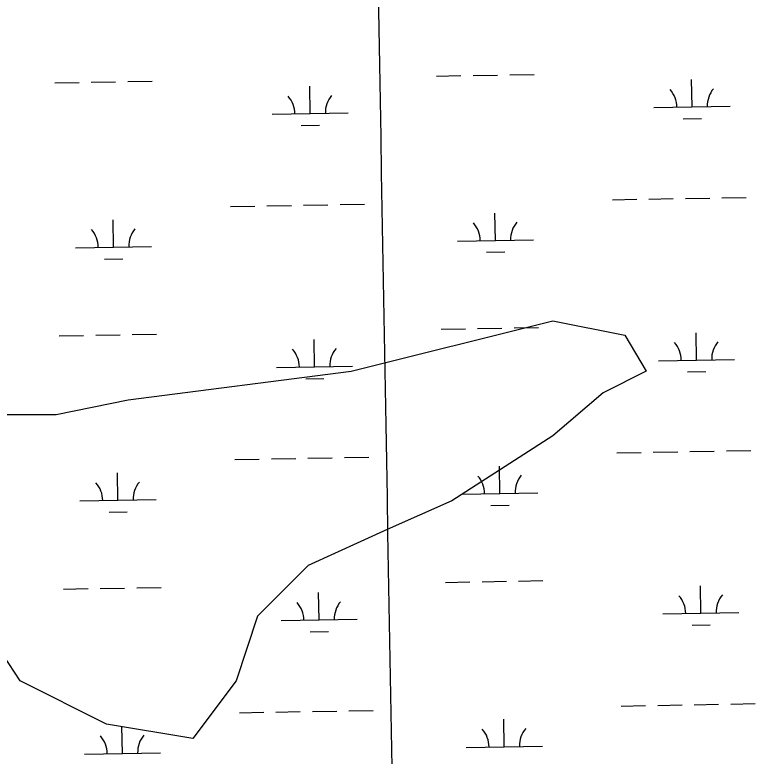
# Model space of a CAD drawing. Extents: x 3903937 to 3942190, y 260677 to 286651.
# Drawn here: x 3923542 to 3924515, y 272818 to 273792 of the extents above; entities that cross this region are included whole.
import ezdxf

# ---------------------------------------------------------------- set-up
doc = ezdxf.new("R2010")
doc.units = 0
for name, color, linetype in [('V-GRID-MAJR', 7, 'Continuous'), ('V-SITE-VEGE', 7, 'Continuous'), ('V-WETL-SWMP', 7, 'Continuous')]:
    doc.layers.add(name, color=color, linetype=linetype)

msp = doc.modelspace()

# ---------------------------------------------------------------- linework, layer by layer
at = {"layer": 'V-GRID-MAJR'}
msp.add_spline([(3924152.69, 266296.91), (3924046.09, 272353.36), (3923939.43, 278413.28), (3923832.77, 284473.19), (3923832.71, 284476.67)], degree=3, dxfattribs=at)
at = {"layer": 'V-SITE-VEGE'}
msp.add_lwpolyline([(3923502.17, 273266.82), (3923596.75, 273266.82), (3923691.32, 273285.75), (3923984.49, 273323.6), (3924249.3, 273389.83), (3924343.87, 273370.91), (3924372.24, 273323.6), (3924315.5, 273295.21), (3924249.3, 273238.44), (3924116.9, 273153.28), (3924031.78, 273115.43), (3923927.75, 273068.12), (3923861.55, 273001.89), (3923833.18, 272916.73), (3923776.43, 272841.03), (3923662.95, 272859.96), (3923549.46, 272916.73), (3923511.63, 272973.5)], dxfattribs=at)
at = {"layer": 'V-WETL-SWMP'}
for p, q in [((3924096.74, 273711.35), (3924128.74, 273711.91)), ((3924144.74, 273712.19), (3924176.73, 273712.75)), ((3924192.73, 273713.04), (3924224.72, 273713.6)), ((3923594.91, 273702.51), (3923626.91, 273703.08)), ((3923642.91, 273703.36), (3923674.9, 273703.92)), ((3923690.9, 273704.2), (3923722.89, 273704.77)), ((3924432.35, 273670.82), (3924431.72, 273706.81)), ((3923930.52, 273661.98), (3923929.89, 273697.98)), ((3924382.36, 273669.94), (3924482.35, 273671.7)), ((3923880.53, 273661.1), (3923980.52, 273662.86)), ((3924420.63, 273655.18), (3924444.62, 273655.6)), ((3923918.8, 273646.34), (3923942.79, 273646.77)), ((3923969.79, 273542.59), (3924001.78, 273543.15)), ((3924327.64, 273548.88), (3924359.63, 273549.45)), ((3924375.63, 273549.73), (3924407.63, 273550.29)), ((3924423.62, 273550.57), (3924455.62, 273551.14)), ((3924471.62, 273551.42), (3924503.61, 273551.98)), ((3923825.81, 273540.05), (3923857.8, 273540.61)), ((3923873.8, 273540.9), (3923905.8, 273541.46)), ((3923921.79, 273541.74), (3923953.79, 273542.3)), ((3924173.96, 273495.43), (3924173.33, 273531.42)), ((3923672.13, 273486.6), (3923671.5, 273522.59)), ((3924123.97, 273494.55), (3924223.96, 273496.31)), ((3923622.14, 273485.72), (3923722.13, 273487.48)), ((3924162.24, 273479.79), (3924186.23, 273480.21)), ((3923660.41, 273470.96), (3923684.4, 273471.38)), ((3924102.6, 273378.72), (3924134.59, 273379.29)), ((3924150.59, 273379.57), (3924182.59, 273380.13)), ((3924198.58, 273380.41), (3924230.58, 273380.98)), ((3923600.77, 273369.89), (3923632.76, 273370.45)), ((3923648.76, 273370.74), (3923680.76, 273371.3)), ((3923696.75, 273371.58), (3923728.75, 273372.14)), ((3924438.21, 273338.19), (3924437.57, 273374.19)), ((3923936.38, 273329.36), (3923935.74, 273365.36)), ((3924388.22, 273337.31), (3924488.2, 273339.07)), ((3923886.39, 273328.48), (3923986.37, 273330.24)), ((3924426.48, 273322.55), (3924450.48, 273322.98)), ((3923924.65, 273313.72), (3923948.65, 273314.14)), ((3924333.49, 273216.26), (3924365.49, 273216.82)), ((3924381.49, 273217.11), (3924413.48, 273217.67)), ((3924429.48, 273217.95), (3924461.47, 273218.51)), ((3924477.47, 273218.8), (3924509.47, 273219.36)), ((3923831.66, 273207.43), (3923863.66, 273207.99)), ((3923879.66, 273208.27), (3923911.65, 273208.84)), ((3923927.65, 273209.12), (3923959.64, 273209.68)), ((3923975.64, 273209.96), (3924007.64, 273210.53)), ((3924179.82, 273162.81), (3924179.19, 273198.8)), ((3923677.99, 273153.97), (3923677.36, 273189.97)), ((3924129.83, 273161.93), (3924229.81, 273163.69)), ((3923628, 273153.09), (3923727.98, 273154.85)), ((3924168.09, 273147.17), (3924192.09, 273147.59)), ((3923666.26, 273138.33), (3923690.26, 273138.76)), ((3924108.45, 273046.1), (3924140.45, 273046.66)), ((3924156.45, 273046.94), (3924188.44, 273047.51)), ((3924204.44, 273047.79), (3924236.43, 273048.35)), ((3923606.62, 273037.27), (3923638.62, 273037.83)), ((3923654.62, 273038.11), (3923686.61, 273038.67)), ((3923702.61, 273038.96), (3923734.6, 273039.52)), ((3924444.06, 273005.57), (3924443.43, 273041.56)), ((3923942.23, 272996.74), (3923941.6, 273032.73)), ((3923892.24, 272995.86), (3923992.23, 272997.62)), ((3924394.07, 273004.69), (3924494.06, 273006.45)), ((3924432.34, 272989.93), (3924456.33, 272990.35)), ((3923930.51, 272981.1), (3923954.5, 272981.52)), ((3924339.35, 272883.64), (3924371.34, 272884.2)), ((3924387.34, 272884.48), (3924419.34, 272885.05)), ((3924435.33, 272885.33), (3924467.33, 272885.89)), ((3924483.33, 272886.17), (3924515.32, 272886.73)), ((3923837.52, 272874.8), (3923869.51, 272875.37)), ((3923885.51, 272875.65), (3923917.51, 272876.21)), ((3923933.5, 272876.49), (3923965.5, 272877.06)), ((3923981.5, 272877.34), (3924013.49, 272877.9)), ((3924185.67, 272830.18), (3924185.04, 272866.18)), ((3923683.84, 272821.35), (3923683.21, 272857.34)), ((3923633.85, 272820.47), (3923733.84, 272822.23)), ((3924135.68, 272829.3), (3924235.67, 272831.06))]:
    msp.add_line(p, q, dxfattribs=at)
for centre, start, end in [((3924377.11, 273670.32), 0.23658, 41.78024), ((3924487.58, 273672.26), 140.23658, 181.78024), ((3923875.28, 273661.49), 0.23658, 41.78024), ((3923985.75, 273663.43), 140.23658, 181.78024), ((3924118.72, 273494.93), 0.23658, 41.78024), ((3924229.19, 273496.88), 140.23658, 181.78024), ((3923616.89, 273486.1), 0.23658, 41.78024), ((3923727.36, 273488.04), 140.23658, 181.78024), ((3924382.97, 273337.7), 0.23658, 41.78024), ((3924493.43, 273339.64), 140.23658, 181.78024), ((3923881.14, 273328.86), 0.23658, 41.78024), ((3923991.6, 273330.81), 140.23658, 181.78024), ((3924124.58, 273162.31), 0.23658, 41.78024), ((3924235.05, 273164.25), 140.23658, 181.78024), ((3923622.75, 273153.48), 0.23658, 41.78024), ((3923733.21, 273155.42), 140.23658, 181.78024), ((3924388.82, 273005.07), 0.23658, 41.78024), ((3924499.29, 273007.02), 140.23658, 181.78024), ((3923886.99, 272996.24), 0.23658, 41.78024), ((3923997.46, 272998.18), 140.23658, 181.78024), ((3924130.43, 272829.69), 0.23658, 41.78024), ((3924240.9, 272831.63), 140.23658, 181.78024), ((3923628.6, 272820.85), 0.23658, 41.78024), ((3923739.07, 272822.8), 140.23658, 181.78024)]:
    msp.add_arc(centre, 35.25, start, end, dxfattribs=at)

doc.saveas('drawing.dxf')
